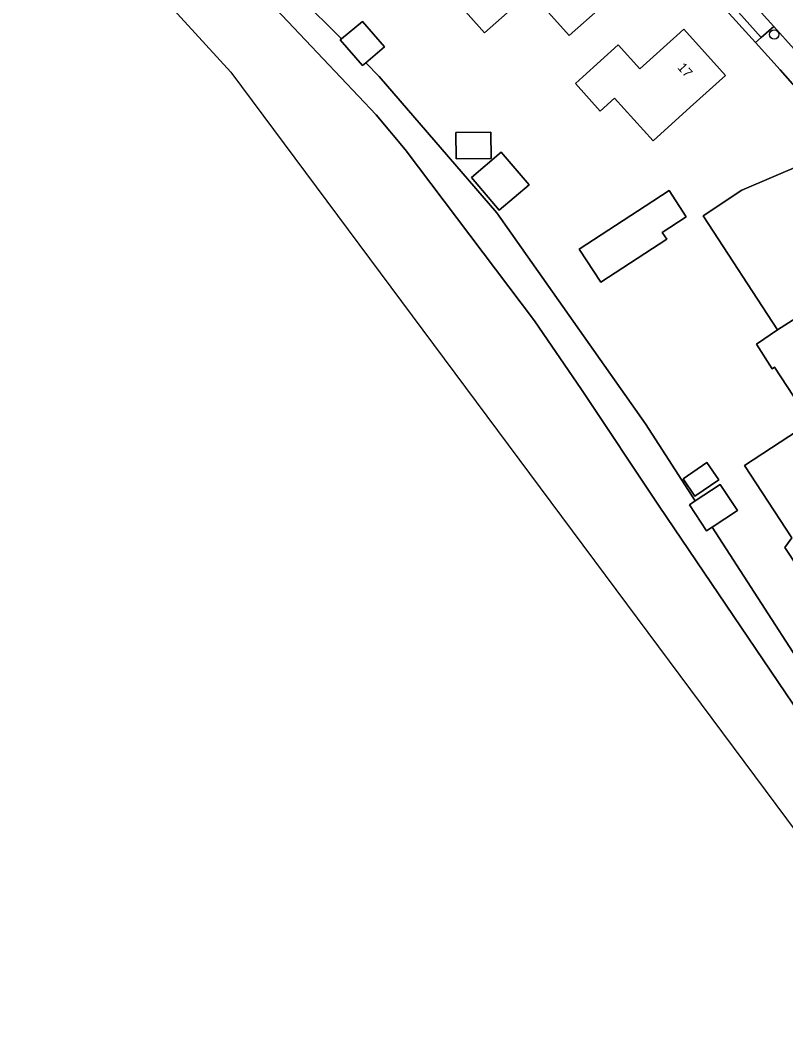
# Model space of a CAD drawing. Extents: x 158472 to 159562, y 388525 to 389606.
# Drawn here: x 158521.6 to 158602.1, y 388865.5 to 388972 of the extents above; entities that cross this region are included whole.
import ezdxf

# ---------------------------------------------------------------- set-up
doc = ezdxf.new("R2010")
doc.units = 0
for name, color, linetype in [('IMGEO_Boom', 7, 'Continuous'), ('IMGEO_Erf', 7, 'Continuous'), ('IMGEO_Oever', 7, 'Continuous'), ('IMGEO_Pand', 7, 'Continuous'), ('IMGEO_Pand_nummerreeks', 7, 'Continuous'), ('IMGEO_Parkeervlak_open', 7, 'Continuous'), ('IMGEO_Rijbaan_lokaal_open', 7, 'Continuous'), ('IMGEO_Voetpad_open', 7, 'Continuous'), ('IMGEO_Walbescherming', 7, 'Continuous'), ('IMGEO_Waterloop', 7, 'Continuous')]:
    doc.layers.add(name, color=color, linetype=linetype)

msp = doc.modelspace()

# ---------------------------------------------------------------- linework, layer by layer
at = {"layer": 'IMGEO_Boom'}
msp.add_circle((158600.91, 388970.55), 0.489, dxfattribs=at)
at = {"layer": 'IMGEO_Erf'}
for points in [[(158535.58, 389015.74), (158527.91, 389007.98), (158522.42, 389002.29), (158528.74, 388995.85), (158542.24, 388983.17), (158555.38, 388970.1), (158557.61, 388971.91), (158559.9, 388969.26), (158557.94, 388967.56), (158559.36, 388966.15), (158571.74, 388951.79), (158587.37, 388929.59), (158592.6, 388921.49), (158595.24, 388923.22), (158597.04, 388920.47), (158594.39, 388918.73), (158608.8, 388896.45)], [(158631.97, 388946.24), (158635.31, 388942.53), (158643.82, 388950.01), (158644.55, 388955.19), (158638.49, 388969.47), (158636.33, 388970.66), (158633.54, 388969.35), (158634.7, 388966.58), (158636.9, 388967.5), (158642.7, 388953.7), (158640.48, 388952.76), (158640.89, 388951.8), (158637.44, 388950.35), (158637.03, 388951.31), (158630.51, 388948.57), (158623.54, 388965.15), (158608.56, 388958.89), (158601.54, 388966.83), (158598.94, 388969.7), (158591.99, 388977.38), (158574.67, 388996.52), (158571.83, 389000)]]:
    msp.add_lwpolyline(points, dxfattribs=at)
for points in [[(158579.35, 388970.45), (158575.29, 388975.02), (158573.42, 388973.36), (158570.45, 388970.73), (158567.29, 388974.29), (158570.27, 388976.93), (158571.06, 388977.63), (158574.8, 388980.94), (158576.43, 388982.38), (158578.33, 388980.24), (158581.1, 388982.7), (158586.41, 388976.7), (158582.67, 388973.39)], [(158588.16, 388959.37), (158584.12, 388963.86), (158582.6, 388962.49), (158579.99, 388965.39), (158580.79, 388966.1), (158584.5, 388969.45), (158586.77, 388966.93), (158590.66, 388970.44), (158591.41, 388971.11), (158595.79, 388966.24), (158592.08, 388962.9)], [(158567.45, 388957.47), (158567.42, 388960.23), (158571.11, 388960.27), (158571.14, 388957.51)], [(158575.13, 388954.74), (158571.99, 388952.07), (158569.06, 388955.51), (158572.2, 388958.19)], [(158617.24, 388942.79), (158614.79, 388941.29), (158612.85, 388942.31), (158610.71, 388945.59), (158607.62, 388943.57), (158611.95, 388936.92), (158607.76, 388934.19), (158603.6, 388931.48), (158600.95, 388935.55), (158600.71, 388935.4), (158599.03, 388937.97), (158601.26, 388939.49), (158593.45, 388951.48), (158597.49, 388954.17), (158604.25, 388957.07), (158605.5, 388954.2), (158605.87, 388954.08), (158605.57, 388952.94), (158608.06, 388952.19), (158608.37, 388953.32), (158608.81, 388953.18), (158611.68, 388954.54), (158614.93, 388947.67)], [(158589.12, 388949.73), (158589.62, 388949.04), (158582.66, 388944.49), (158580.39, 388947.97), (158587.32, 388952.49), (158589.85, 388954.15), (158591.65, 388951.39)], [(158618.25, 388921.91), (158617.17, 388921.19), (158612.98, 388918.46), (158607.82, 388915.07), (158609.53, 388912.46), (158606.18, 388910.27), (158602.04, 388916.6), (158602.77, 388917.61), (158597.79, 388925.23), (158605.27, 388930.12), (158605.37, 388930.19), (158608.21, 388931.9), (158608.89, 388931.94), (158613.88, 388932.27), (158614.25, 388926.55), (158613.34, 388926.49), (158613.43, 388925.2), (158614.49, 388925.27), (158614.79, 388924.83), (158616.33, 388924.85)], [(158595.07, 388923.7), (158592.57, 388922), (158591.33, 388923.83), (158593.83, 388925.52)]]:
    msp.add_lwpolyline(points, close=True, dxfattribs=at)
at = {"layer": 'IMGEO_Oever'}
for points in [[(158608.8, 388896.45), (158594.39, 388918.73), (158593.78, 388918.34), (158591.98, 388921.08), (158592.6, 388921.49), (158587.37, 388929.59), (158571.74, 388951.79), (158559.36, 388966.15), (158557.94, 388967.56), (158557.61, 388967.29), (158555.25, 388970), (158555.38, 388970.1), (158542.24, 388983.17)], [(158544.16, 388977.85), (158559.05, 388962.09), (158562.09, 388958.47), (158575.68, 388940.43), (158580.63, 388933.23), (158588.82, 388920.96), (158623.97, 388868.97)]]:
    msp.add_lwpolyline(points, dxfattribs=at)
at = {"layer": 'IMGEO_Pand'}
for points in [[(158570.27, 388976.93), (158567.29, 388974.29), (158570.45, 388970.73), (158573.42, 388973.36), (158575.29, 388975.02), (158579.35, 388970.45), (158582.67, 388973.39), (158586.41, 388976.7), (158581.1, 388982.7), (158578.33, 388980.24), (158576.7, 388978.8), (158574.8, 388980.94), (158571.06, 388977.63)], [(158557.61, 388971.91), (158555.38, 388970.1), (158555.25, 388970), (158557.61, 388967.29), (158557.94, 388967.56), (158559.9, 388969.26)], [(158584.5, 388969.45), (158580.79, 388966.1), (158579.99, 388965.39), (158582.6, 388962.49), (158584.12, 388963.86), (158588.16, 388959.37), (158592.08, 388962.9), (158595.79, 388966.24), (158591.41, 388971.11), (158590.66, 388970.44), (158586.77, 388966.93)], [(158567.42, 388960.23), (158567.45, 388957.47), (158571.14, 388957.51), (158571.11, 388960.27)], [(158569.06, 388955.51), (158571.99, 388952.07), (158575.13, 388954.74), (158572.2, 388958.19)], [(158605.87, 388954.08), (158605.5, 388954.2), (158604.25, 388957.07), (158597.49, 388954.17), (158593.45, 388951.48), (158601.26, 388939.49), (158607.62, 388943.57), (158610.71, 388945.59), (158611.31, 388945.96), (158614.93, 388947.67), (158611.68, 388954.54), (158608.81, 388953.18), (158608.37, 388953.32), (158608.06, 388952.19), (158605.57, 388952.94)], [(158589.85, 388954.15), (158587.32, 388952.49), (158580.39, 388947.97), (158582.66, 388944.49), (158589.62, 388949.04), (158589.12, 388949.73), (158591.65, 388951.39)], [(158601.26, 388939.49), (158599.03, 388937.97), (158600.71, 388935.4), (158600.95, 388935.55), (158603.6, 388931.48), (158607.76, 388934.19), (158611.95, 388936.92), (158607.62, 388943.57)], [(158597.79, 388925.23), (158602.77, 388917.61), (158602.04, 388916.6), (158606.18, 388910.27), (158609.53, 388912.46), (158607.82, 388915.07), (158612.98, 388918.46), (158617.17, 388921.19), (158618.25, 388921.91), (158616.33, 388924.85), (158614.79, 388924.83), (158614.49, 388925.27), (158613.43, 388925.2), (158613.34, 388926.49), (158614.25, 388926.55), (158613.88, 388932.27), (158608.89, 388931.94), (158608.21, 388931.9), (158605.37, 388930.19), (158605.27, 388930.12)], [(158591.33, 388923.83), (158592.57, 388922), (158595.07, 388923.7), (158593.83, 388925.52)], [(158592.6, 388921.49), (158591.98, 388921.08), (158593.78, 388918.34), (158594.39, 388918.73), (158597.04, 388920.47), (158595.24, 388923.22)]]:
    msp.add_lwpolyline(points, close=True, dxfattribs=at)
at = {"layer": 'IMGEO_Parkeervlak_open'}
msp.add_lwpolyline([(158600.88, 388971.39), (158597.86, 388974.76), (158596.55, 388973.57), (158599.54, 388970.22)], close=True, dxfattribs=at)
at = {"layer": 'IMGEO_Rijbaan_lokaal_open'}
msp.add_lwpolyline([(158597.68, 388982.64), (158582.2, 389000), (158581.67, 389000.56), (158581.04, 389000), (158577.87, 388997.17), (158580.36, 388994.38), (158586.79, 388987.17), (158589.83, 388983.77), (158593.93, 388979.17), (158597.86, 388974.76), (158600.88, 388971.39), (158603, 388969)], dxfattribs=at)
at = {"layer": 'IMGEO_Voetpad_open'}
for points in [[(158603, 388969), (158600.88, 388971.39), (158599.54, 388970.22), (158598.94, 388969.7), (158601.54, 388966.83), (158608.56, 388958.89), (158623.54, 388965.15), (158628.28, 388967.14), (158633.54, 388969.35), (158636.33, 388970.66), (158645.83, 388974.58), (158690.26, 388993.39), (158704.35, 389000), (158711.96, 389003.58), (158727.13, 389010.69), (158738.55, 389016.05)], [(158571.83, 389000), (158574.67, 388996.52), (158591.99, 388977.38), (158598.94, 388969.7), (158599.54, 388970.22), (158596.55, 388973.57), (158597.86, 388974.76), (158593.93, 388979.17)]]:
    msp.add_lwpolyline(points, dxfattribs=at)
at = {"layer": 'IMGEO_Walbescherming'}
msp.add_lwpolyline([(158588.81, 388920.96), (158580.63, 388933.23)], dxfattribs=at)
at = {"layer": 'IMGEO_Waterloop'}
for points in [[(158521.6, 388990.84), (158543.74, 388966.59), (158619.02, 388865.46)], [(158623.97, 388868.97), (158588.82, 388920.96), (158580.63, 388933.23), (158575.68, 388940.43), (158562.09, 388958.47), (158559.05, 388962.09), (158544.16, 388977.85)]]:
    msp.add_lwpolyline(points, dxfattribs=at)

# ---------------------------------------------------------------- texts
at = {"layer": 'IMGEO_Pand_nummerreeks'}
msp.add_text('17', height=1, rotation=312.0171, dxfattribs=at).set_placement((158590.67, 388967.03))

doc.saveas('drawing.dxf')
